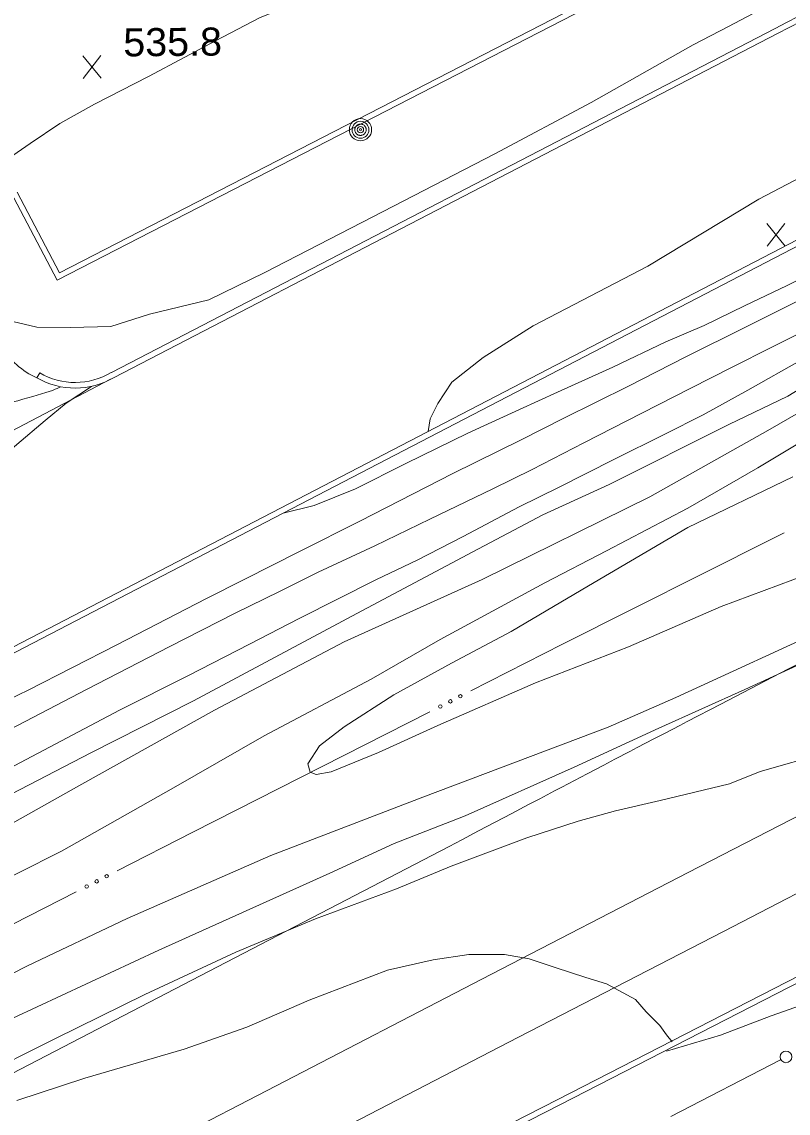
# Model space of a CAD drawing. Extents: x 2361284 to 2366480, y 6976556 to 6985346.
# Drawn here: x 2362837 to 2362968, y 6978311.9 to 6978498.5 of the extents above; entities that cross this region are included whole.
import ezdxf

# ---------------------------------------------------------------- set-up
doc = ezdxf.new("R2010")
doc.units = 0
doc.header["$LTSCALE"] = 1.9
for name, color, linetype, lineweight in [('12', 7, 'Continuous', 13), ('13', 7, 'Continuous', 13), ('14', 7, 'Continuous', 13), ('21', 7, 'Continuous', 13), ('3', 7, 'Continuous', 13), ('4', 7, 'Continuous', 13), ('5', 7, 'Continuous', 13)]:
    doc.layers.add(name, color=color, linetype=linetype, lineweight=lineweight)

msp = doc.modelspace()

# ---------------------------------------------------------------- linework, layer by layer
at = {"layer": '12'}
for p, q in [((2362850.589, 6978488.849), (2362847.472, 6978492.7)), ((2362847.509, 6978488.82), (2362850.552, 6978492.729)), ((2362967.518, 6978460.149), (2362964.401, 6978464)), ((2362964.438, 6978460.12), (2362967.481, 6978464.029))]:
    msp.add_line(p, q, dxfattribs=at)
for points in [[(2362985.477, 6978458.708), (2362983.208, 6978457.576), (2362980.66, 6978456.292), (2362977.027, 6978454.528), (2362970.319, 6978451.074), (2362960.863, 6978446.323), (2362950.413, 6978441.163), (2362940.719, 6978436.201), (2362929.69, 6978430.706), (2362922.375, 6978426.985), (2362910.729, 6978421.245), (2362894.816, 6978413.093), (2362884.595, 6978407.946), (2362875.059, 6978403.134), (2362868.571, 6978399.852), (2362853.254, 6978391.967), (2362838.128, 6978384.182), (2362826.48, 6978378.601), (2362814.627, 6978372.568)], [(2362994.37, 6978440.581), (2362990.787, 6978438.697), (2362985.496, 6978435.597), (2362979.164, 6978431.716), (2362969.426, 6978426.143), (2362962.872, 6978422.231), (2362950.909, 6978415.307), (2362936.956, 6978408.054), (2362926.418, 6978402.542), (2362908.519, 6978392.843), (2362896.763, 6978386.111), (2362878.443, 6978376.395), (2362862.958, 6978367.489), (2362843.83, 6978356.685), (2362821.385, 6978345.411), (2362808.468, 6978338.738), (2362787.773, 6978327.631), (2362768.223, 6978315.903), (2362768.034, 6978315.792)], [(2362804.936, 6978375.726), (2362804.167, 6978377.789), (2362803.435, 6978380.112), (2362802.691, 6978383.645), (2362802.841, 6978386.828), (2362804.236, 6978390.491), (2362807.418, 6978395.522), (2362810.692, 6978400.392), (2362814.529, 6978404.929), (2362819.721, 6978411.079), (2362825.298, 6978416.723), (2362829.67, 6978420.684), (2362836.168, 6978426.215), (2362841.02, 6978430.303), (2362844.611, 6978433.277), (2362848.934, 6978436.158)], [(2362843.665, 6978436.098), (2362843.051, 6978435.791), (2362842.74, 6978435.651), (2362842.261, 6978435.465), (2362841.153, 6978435.101), (2362840.411, 6978434.871), (2362838.921, 6978434.433), (2362837.198, 6978433.943), (2362836.334, 6978433.709), (2362835.03, 6978433.386), (2362834.603, 6978433.31), (2362834.027, 6978433.238), (2362833.741, 6978433.194)], [(2362829.785, 6978332.881), (2362838.025, 6978337.079), (2362855.02, 6978345.131), (2362879.618, 6978355.955), (2362905.605, 6978365.924), (2362937.253, 6978377.904), (2362948.806, 6978382.924), (2362976.148, 6978395.486), (2362992.553, 6978403.381), (2363002.505, 6978408.597), (2363006.981, 6978411.08), (2363009.767, 6978412.626)]]:
    msp.add_lwpolyline(points, dxfattribs=at)
at = {"layer": '13'}
for points in [[(2362950.261, 6978527.647), (2362947.71, 6978526.563), (2362944.008, 6978525.697), (2362940.035, 6978524.889), (2362932.634, 6978521.789), (2362923.458, 6978518.232), (2362916.743, 6978515.527), (2362904.467, 6978510.72), (2362898.703, 6978508.076), (2362885.567, 6978502.351), (2362877.786, 6978499.206), (2362870.164, 6978495.243), (2362864.9, 6978492.473), (2362858.66, 6978489.153), (2362849.435, 6978484.435), (2362843.507, 6978481.12), (2362838.48, 6978477.682), (2362835.508, 6978475.623), (2362834.092, 6978474.19), (2362832.692, 6978468.885)], [(2362964.075, 6978500.827), (2362962.024, 6978499.927), (2362957.855, 6978497.688), (2362951.805, 6978494.539), (2362934.347, 6978484.683), (2362917.91, 6978475.947), (2362898.813, 6978466.064), (2362878.55, 6978455.651), (2362869.015, 6978450.97), (2362858.867, 6978448.483), (2362852.267, 6978446.38), (2362845.348, 6978446.195), (2362839.578, 6978446.3), (2362835.468, 6978447.261), (2362830.516, 6978450.574)], [(2362906.491, 6978428.444), (2362906.82, 6978430.588), (2362908.166, 6978433.201), (2362910.541, 6978436.864), (2362915.901, 6978441.105), (2362924.42, 6978446.516), (2362944.054, 6978456.714), (2362963.036, 6978468.185), (2362970.22, 6978471.923), (2362974.311, 6978474.123), (2362975.72, 6978475.217), (2362977.272, 6978476.121)], [(2362984.969, 6978461.653), (2362981.136, 6978459.906), (2362976.606, 6978457.753), (2362967.886, 6978453.421), (2362960.559, 6978449.93), (2362953.671, 6978446.585), (2362947.147, 6978443.742), (2362938.058, 6978439.446), (2362928.598, 6978435.156), (2362922.126, 6978432.224), (2362913.254, 6978428.168), (2362902.672, 6978422.949), (2362894.093, 6978418.637), (2362886.99, 6978415.779), (2362881.701, 6978414.489)], [(2362987.669, 6978454.279), (2362983.42, 6978452.119), (2362978.783, 6978449.713), (2362972.195, 6978446.331), (2362965.366, 6978442.936), (2362958.359, 6978439.369), (2362951.384, 6978435.822), (2362943.003, 6978431.582), (2362933.12, 6978426.527), (2362924.264, 6978421.924), (2362917.574, 6978418.65), (2362906.773, 6978413.467), (2362897.377, 6978408.858), (2362887.699, 6978404.374), (2362881.059, 6978401.081), (2362873.514, 6978397.36), (2362862.229, 6978391.613), (2362848.196, 6978384.358), (2362832.294, 6978376.096)], [(2362989.536, 6978451.437), (2362986.783, 6978449.64), (2362983.56, 6978447.919), (2362976.328, 6978443.89), (2362970.397, 6978440.723), (2362961.116, 6978435.515), (2362953.507, 6978431.282), (2362946.957, 6978427.959), (2362938.218, 6978423.657), (2362928.882, 6978418.918), (2362922.044, 6978415.562), (2362912.492, 6978410.481), (2362904.599, 6978406.415), (2362897.681, 6978403.129), (2362884.434, 6978396.484), (2362875.974, 6978392.093), (2362865.416, 6978386.683), (2362853.741, 6978380.771), (2362841.741, 6978374.456), (2362826.715, 6978366.534)], [(2362821.964, 6978353.947), (2362847.261, 6978368.119), (2362869.942, 6978380.765), (2362892.152, 6978392.497), (2362915.742, 6978403.151), (2362944.379, 6978417.245), (2362964.552, 6978428.596), (2362976.538, 6978435.482), (2362983.826, 6978439.941), (2362989.571, 6978443.596), (2362992.386, 6978445.153)], [(2362826.031, 6978361.666), (2362848.8, 6978373.463), (2362866.387, 6978382.401), (2362894.286, 6978397.298), (2362914.137, 6978407.847), (2362926.097, 6978414.171), (2362937.418, 6978419.399), (2362957.892, 6978429.644), (2362967.996, 6978434.5), (2362973.654, 6978437.954)], [(2362971.257, 6978403.989), (2362956.589, 6978398.5), (2362940.712, 6978391.619), (2362924.86, 6978385.458), (2362908.139, 6978378.178), (2362897.973, 6978373.531), (2362889.884, 6978370.224), (2362887.368, 6978369.781), (2362886.334, 6978370.19), (2362885.91, 6978371.616), (2362887.921, 6978374.695), (2362892.14, 6978377.945), (2362900.629, 6978383.416), (2362910.458, 6978388.801), (2362920.697, 6978394.239), (2362933.923, 6978402.054), (2362950.88, 6978412.036), (2362968.807, 6978420.697)], [(2363012.303, 6978407.75), (2363009.461, 6978405.932), (2363003.951, 6978403.78), (2362995.515, 6978400.099), (2362986.483, 6978395.964), (2362975.759, 6978391.252), (2362960.633, 6978384.297), (2362945.915, 6978377.697), (2362931.448, 6978371.049), (2362912.796, 6978362.722), (2362900.67, 6978357.996), (2362889.658, 6978352.931), (2362860.472, 6978339.763), (2362835.5, 6978328.125)], [(2362974.487, 6978373.488), (2362963.256, 6978370.282), (2362957.976, 6978368.212), (2362946.162, 6978365.36), (2362938.539, 6978363.597), (2362932.136, 6978361.795), (2362923.342, 6978358.951), (2362910.408, 6978354.118), (2362901.084, 6978350.249), (2362887.212, 6978345.117), (2362873.635, 6978339.398), (2362858.063, 6978332.169), (2362842.795, 6978324.664), (2362828.9, 6978317.67)], [(2362948.185, 6978324.056), (2362947.254, 6978325.237), (2362946.109, 6978326.836), (2362943.746, 6978329.214), (2362941.906, 6978331.317), (2362936.98, 6978334.01), (2362933.47, 6978335.086), (2362928.174, 6978336.766), (2362923.749, 6978338.264), (2362919.562, 6978338.994), (2362913.452, 6978338.986), (2362907.33, 6978338.088), (2362899.536, 6978336.344), (2362886.124, 6978331.216), (2362875.487, 6978326.555), (2362864.763, 6978322.823), (2362847.789, 6978317.85), (2362836.194, 6978314.05)], [(2362975.159, 6978314.402), (2362976.844, 6978317.047), (2362979.759, 6978320.716), (2362981.113, 6978322.479), (2362981.636, 6978324.194), (2362981.764, 6978326.585), (2362981.026, 6978328.468), (2362978.745, 6978330.657), (2362975.687, 6978331.418), (2362971.124, 6978330.614), (2362965.134, 6978328.487), (2362956.486, 6978325.205), (2362947.24, 6978322.487)]]:
    msp.add_lwpolyline(points, dxfattribs=at)
at = {"layer": '14'}
for points in [[(2363021.389, 6978389.336), (2362990.059, 6978373.197), (2362974.398, 6978365.12), (2362950.911, 6978352.996), (2362915.691, 6978334.789), (2362880.486, 6978316.553), (2362862.889, 6978307.424), (2362843.378, 6978297.285), (2362830.376, 6978290.516)], [(2362336.196, 6978020.751), (2362379.564, 6978043.351), (2362401.253, 6978054.641), (2362433.794, 6978071.564), (2362482.62, 6978096.917), (2362498.918, 6978105.366), (2362531.526, 6978122.241), (2362596.753, 6978155.969), (2362629.355, 6978172.856), (2362656.041, 6978186.706), (2362709.395, 6978214.441), (2362744.958, 6978232.945), (2362792.374, 6978257.616), (2362816.086, 6978269.946), (2362851.661, 6978288.425), (2362869.453, 6978297.656), (2362886.948, 6978306.725), (2362921.944, 6978324.848), (2362956.95, 6978342.953), (2362980.292, 6978355.014), (2363026.986, 6978379.118)]]:
    msp.add_lwpolyline(points, dxfattribs=at)
at = {"layer": '21'}
for points in [[(2362967.338, 6978411.123), (2362965.288, 6978410.093), (2362929.438, 6978392.042), (2362913.783, 6978384.072)], [(2362906.797, 6978380.515), (2362866.291, 6978359.909), (2362853.322, 6978353.295)], [(2362846.336, 6978349.729), (2362803.173, 6978327.717), (2362792.851, 6978322.529)]]:
    msp.add_lwpolyline(points, dxfattribs=at)
for centre in [(2362911.995, 6978383.165), (2362908.573, 6978381.423), (2362910.284, 6978382.294), (2362849.829, 6978351.511), (2362851.539, 6978352.384), (2362848.119, 6978350.639)]:
    msp.add_circle(centre, 0.3, dxfattribs=at)
at = {"layer": '3'}
for p, q in [((2362852.213, 6978437.36), (2362806.438, 6978413.473)), ((2362840.093, 6978438.444), (2362839.611, 6978437.61))]:
    msp.add_line(p, q, dxfattribs=at)
for points in [[(2362957.089, 6978514.1), (2362843.49, 6978455.587), (2362836.228, 6978469.339), (2362836.228, 6978469.339)], [(2362957.527, 6978513.244), (2362843.082, 6978454.303), (2362835.657, 6978468.374)], [(2362852.302, 6978438.502), (2362852.351, 6978438.531), (2362965.788, 6978497.353)], [(2362852.79, 6978437.675), (2362852.79, 6978437.675), (2362966.226, 6978496.497)], [(2362981.445, 6978467.35), (2362809.007, 6978377.835), (2362710.231, 6978326.575), (2362660.839, 6978300.953), (2362647.619, 6978294.102), (2362621.168, 6978280.42), (2362568.25, 6978253.087), (2362541.798, 6978239.407), (2362500.635, 6978218.082), (2362480.057, 6978207.412), (2362449.196, 6978191.397), (2362402.915, 6978167.353), (2362365.587, 6978147.925), (2362340.71, 6978134.956), (2362290.974, 6978108.986)], [(2362981.883, 6978466.494), (2362809.445, 6978376.979), (2362710.67, 6978325.719), (2362661.278, 6978300.097), (2362648.058, 6978293.246), (2362621.607, 6978279.564), (2362568.688, 6978252.231), (2362542.236, 6978238.551), (2362501.073, 6978217.226), (2362480.496, 6978206.556), (2362449.635, 6978190.541), (2362403.354, 6978166.498), (2362366.029, 6978147.073), (2362341.154, 6978134.106), (2362291.422, 6978108.14)], [(2362910.106, 6978357.485), (2362912.245, 6978358.615), (2362915.097, 6978360.121), (2362916.523, 6978360.874), (2362920.803, 6978363.129), (2362923.656, 6978364.632), (2362925.559, 6978365.633), (2362928.097, 6978366.967), (2362929.366, 6978367.634), (2362933.649, 6978369.882), (2362936.505, 6978371.38), (2362938.41, 6978372.378), (2362940.95, 6978373.708), (2362942.22, 6978374.372), (2362945.078, 6978375.867), (2362946.983, 6978376.863), (2362949.524, 6978378.19), (2362950.795, 6978378.853), (2362956.515, 6978381.835), (2362960.329, 6978383.821), (2362962.872, 6978385.144), (2362967.96, 6978387.788), (2362969.554, 6978388.615)], [(2363033.125, 6978367.716), (2362980.88, 6978341.005), (2362954.769, 6978327.629), (2362928.67, 6978314.228), (2362915.627, 6978307.516), (2362898.243, 6978298.553), (2362889.554, 6978294.064), (2362876.526, 6978287.322), (2362856.996, 6978277.187), (2362683.465, 6978186.942), (2362510.819, 6978097.185), (2362492.049, 6978087.433), (2362454.499, 6978067.948), (2362416.94, 6978048.481), (2362341.803, 6978009.583)], [(2363033.563, 6978366.861), (2362981.319, 6978340.15), (2362955.207, 6978326.773), (2362929.108, 6978313.372), (2362916.065, 6978306.66), (2362898.681, 6978297.697), (2362889.992, 6978293.208), (2362876.964, 6978286.466), (2362857.434, 6978276.331), (2362683.903, 6978186.086), (2362511.258, 6978096.328), (2362492.488, 6978086.576), (2362454.938, 6978067.091), (2362417.378, 6978047.625), (2362342.241, 6978008.727)], [(2362302.377, 6978086.722), (2362418.9, 6978132.303), (2362508.121, 6978167.494), (2362589.444, 6978199.088), (2362615.211, 6978209.219), (2362628.034, 6978214.436), (2362640.784, 6978219.838), (2362647.124, 6978222.628), (2362655.949, 6978226.634), (2362673.453, 6978234.941), (2362690.803, 6978243.554), (2362702.309, 6978249.418), (2362725.24, 6978261.302), (2362816.245, 6978308.751), (2362910.106, 6978357.485)]]:
    msp.add_lwpolyline(points, dxfattribs=at)
for centre, radius, start, end in [((2341888.702, 7019227.765), 45860.77, 297.36056, 297.53863), ((2341888.701, 7019227.765), 45861.73, 297.36056, 297.53863), ((2362844.743, 6978449.299), 12.767, 209.19084, 246.29279), ((2362846.144, 6978448.924), 13.065, 239.9931, 300.5762), ((2362846.144, 6978448.924), 12.105, 239.9931, 300.5762)]:
    msp.add_arc(centre, radius, start, end, dxfattribs=at)
at = {"layer": '4'}
for radius in [1.9, 1.442, 0.539, 0.192]:
    msp.add_circle((2362894.92, 6978480.039), radius, dxfattribs=at)
for start, end in [(163.46611, 174.71615), (152.21535, 163.46538), (140.96646, 152.21649), (129.71376, 140.96379), (118.46406, 129.71409), (107.21593, 118.46597), (95.96582, 107.21585), (84.71553, 95.96557), (73.46552, 84.71555), (62.21535, 73.46538), (50.96397, 62.214), (39.71588, 50.96591), (28.46656, 39.7166), (17.21479, 28.46483), (5.96345, 17.21348), (174.71552, 185.96556), (185.96287, 197.21291), (197.21479, 208.46483), (208.46822, 219.71826), (219.71376, 230.96379), (230.96397, 242.214), (242.21812, 253.46815), (253.46258, 264.71261), (264.71553, 275.96557), (275.96582, 287.21585), (287.21593, 298.46597), (298.46406, 309.71409), (309.71589, 320.96592), (320.96646, 332.21649), (332.21419, 343.46422), (343.46611, 354.71615), (354.71553, 5.96557)]:
    msp.add_arc((2362894.92, 6978480.039), 0.973, start, end, dxfattribs=at)
at = {"layer": '5'}
msp.add_line((2362966.725, 6978321.012), (2362947.987, 6978311.293), dxfattribs=at)
msp.add_circle((2362967.655, 6978321.499), 1, dxfattribs=at)

# ---------------------------------------------------------------- texts
at = {"layer": '12', "width": 1.05}
msp.add_text('535.8', height=4.799, rotation=0.545, dxfattribs=at).set_placement((2362854.398, 6978492.573))

doc.saveas('drawing.dxf')
